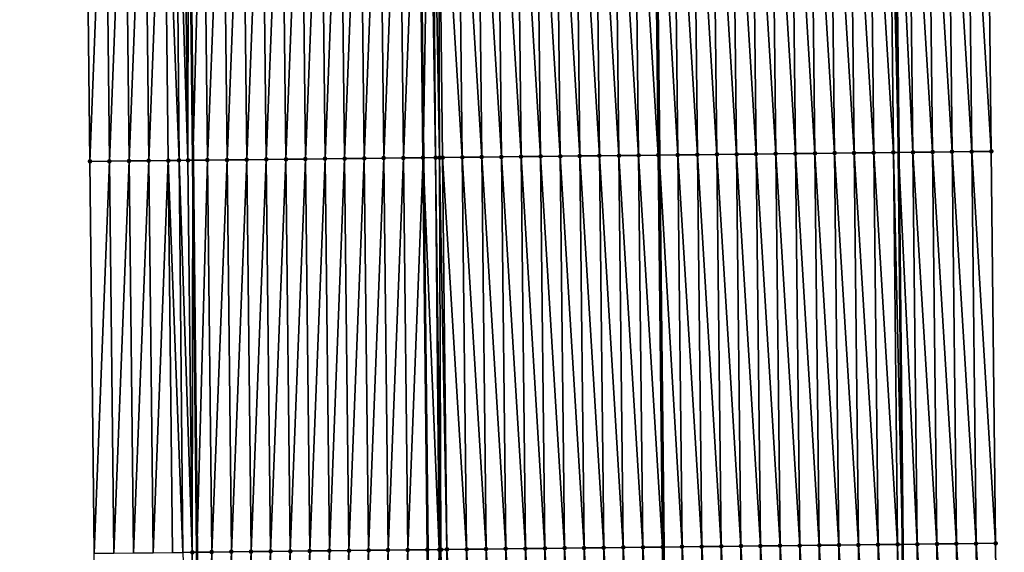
# Model space of a CAD drawing. Header units: feet. Extents: x 2010743 to 2022806, y 818705 to 837694.
# Tile 346 of 531: x 2011456 to 2011506, y 830353 to 830381. Entities that reach past the tile are written whole.
import ezdxf

# ---------------------------------------------------------------- set-up
doc = ezdxf.new("R2010")
doc.units = ezdxf.units.FT
doc.header["$MEASUREMENT"] = 0
for name, color, linetype, lineweight in [('EP_Travel Lane', 172, 'Continuous', 53), ('Road Shots', 141, 'Continuous', 100), ('STRIPING', 60, 'Continuous', 53)]:
    doc.layers.add(name, color=color, linetype=linetype, lineweight=lineweight)
doc.layers.add('I-77-MM17-21_NB-Surface-Border', color=7, linetype='Continuous')
doc.layers.add('I-77-MM17-21_NB-Surface-TIN', color=7, linetype='Continuous')

msp = doc.modelspace()

# ---------------------------------------------------------------- linework, layer by layer
at = {"layer": 'EP_Travel Lane'}
for points in [[(2011497.443, 830693.888, 326.802), (2011497.666, 830673.889, 326.664), (2011497.881, 830653.867, 326.526), (2011498.092, 830633.868, 326.399), (2011498.304, 830613.87, 326.292), (2011498.516, 830593.871, 326.148), (2011498.728, 830573.873, 326.045), (2011498.94, 830553.874, 325.937), (2011499.152, 830533.876, 325.802), (2011499.364, 830513.877, 325.709), (2011499.575, 830493.878, 325.584), (2011499.787, 830473.88, 325.476), (2011500.002, 830453.897, 325.353), (2011500.217, 830433.899, 325.239), (2011500.433, 830413.9, 325.136), (2011500.648, 830393.902, 324.993), (2011500.864, 830373.903, 324.89), (2011501.079, 830353.905, 324.765), (2011501.295, 830333.906, 324.634), (2011501.51, 830313.908, 324.513), (2011501.726, 830293.909, 324.382), (2011501.941, 830273.911, 324.271), (2011502.158, 830253.902, 324.151), (2011502.374, 830233.904, 324.011)], [(2011461.476, 830693.474, 327.074), (2011461.705, 830673.476, 326.95), (2011461.916, 830653.493, 326.819), (2011462.12, 830633.494, 326.687), (2011462.324, 830613.495, 326.552), (2011462.529, 830593.497, 326.422), (2011462.733, 830573.498, 326.306), (2011462.937, 830553.5, 326.211), (2011463.142, 830533.501, 326.113), (2011463.346, 830513.502, 326.01), (2011463.551, 830493.504, 325.9), (2011463.755, 830473.505, 325.782), (2011463.972, 830453.497, 325.668), (2011464.193, 830433.499, 325.549), (2011464.414, 830413.5, 325.43), (2011464.635, 830393.502, 325.281), (2011464.856, 830373.504, 325.158), (2011465.076, 830353.505, 325.05), (2011465.297, 830333.507, 324.924), (2011465.518, 830313.508, 324.798), (2011465.739, 830293.51, 324.669), (2011465.96, 830273.511, 324.557), (2011466.175, 830253.519, 324.413), (2011466.387, 830233.52, 324.295)]]:
    msp.add_polyline3d(points, dxfattribs=at)
at = {"layer": 'I-77-MM17-21_NB-Surface-Border', "color": 3, "linetype": 'Continuous', "lineweight": -3}
for points in [[(2011500.201, 830693.92, 326.708), (2011500.43, 830673.922, 326.571), (2011501.643, 830653.906, 326.402), (2011502.85, 830633.918, 326.234), (2011502.057, 830613.909, 326.154), (2011503.264, 830593.921, 325.983), (2011504.472, 830573.933, 325.847), (2011504.679, 830553.935, 325.735), (2011503.886, 830533.926, 325.631), (2011504.093, 830513.927, 325.521), (2011503.3, 830493.918, 325.442), (2011503.507, 830473.919, 325.337), (2011502.725, 830453.928, 325.265), (2011503.945, 830433.941, 325.111), (2011504.166, 830413.942, 325.005), (2011505.387, 830393.955, 324.828), (2011505.608, 830373.957, 324.716), (2011505.829, 830353.958, 324.584), (2011506.05, 830333.96, 324.471), (2011506.271, 830313.961, 324.359), (2011505.492, 830293.952, 324.251), (2011505.713, 830273.953, 324.136), (2011504.928, 830253.932, 324.062), (2011504.14, 830233.923, 323.963)], [(2011461.279, 830233.467, 324.152), (2011460.705, 830253.462, 324.263), (2011460.142, 830273.448, 324.392), (2011460.495, 830293.453, 324.525), (2011460.274, 830313.451, 324.641), (2011460.053, 830333.45, 324.772), (2011459.832, 830353.448, 324.901), (2011459.611, 830373.447, 325.011), (2011459.39, 830393.445, 325.13), (2011458.561, 830413.437, 325.265), (2011458.733, 830433.439, 325.398), (2011458.722, 830453.44, 325.519), (2011458.524, 830473.452, 325.639), (2011458.12, 830493.448, 325.758), (2011457.47, 830513.442, 325.842), (2011457.888, 830533.447, 325.965), (2011457.681, 830553.446, 326.072), (2011457.474, 830573.445, 326.156), (2011457.267, 830593.443, 326.257), (2011457.06, 830613.442, 326.406), (2011456.853, 830633.44, 326.597), (2011456.394, 830653.436, 326.716), (2011456.545, 830673.418, 326.859), (2011456.029, 830693.413, 326.965)]]:
    msp.add_polyline3d(points, dxfattribs=at)
at = {"layer": 'I-77-MM17-21_NB-Surface-TIN', "color": 128, "linetype": 'Continuous', "lineweight": -3}
for points in [[(2011491.609, 830373.8, 325.05), (2011491.388, 830393.798, 325.164), (2011490.388, 830393.787, 325.182)], [(2011492.609, 830373.811, 325.036), (2011492.388, 830393.809, 325.149), (2011491.388, 830393.798, 325.164)], [(2011491.609, 830373.8, 325.05), (2011492.609, 830373.811, 325.036), (2011491.388, 830393.798, 325.164)], [(2011493.609, 830373.822, 325.022), (2011493.388, 830393.821, 325.129), (2011492.388, 830393.809, 325.149)], [(2011492.609, 830373.811, 325.036), (2011493.609, 830373.822, 325.022), (2011492.388, 830393.809, 325.149)], [(2011494.609, 830373.833, 325.011), (2011494.388, 830393.832, 325.117), (2011493.388, 830393.821, 325.129)], [(2011493.609, 830373.822, 325.022), (2011494.609, 830373.833, 325.011), (2011493.388, 830393.821, 325.129)], [(2011495.609, 830373.844, 324.999), (2011495.388, 830393.843, 325.102), (2011494.388, 830393.832, 325.117)], [(2011494.609, 830373.833, 325.011), (2011495.609, 830373.844, 324.999), (2011494.388, 830393.832, 325.117)], [(2011496.609, 830373.855, 324.986), (2011496.388, 830393.854, 325.087), (2011495.388, 830393.843, 325.102)], [(2011495.609, 830373.844, 324.999), (2011496.609, 830373.855, 324.986), (2011495.388, 830393.843, 325.102)], [(2011497.609, 830373.867, 324.967), (2011497.388, 830393.865, 325.07), (2011496.388, 830393.854, 325.087)], [(2011496.609, 830373.855, 324.986), (2011497.609, 830373.867, 324.967), (2011496.388, 830393.854, 325.087)], [(2011498.609, 830373.878, 324.949), (2011498.388, 830393.876, 325.054), (2011497.388, 830393.865, 325.07)], [(2011497.609, 830373.867, 324.967), (2011498.609, 830373.878, 324.949), (2011497.388, 830393.865, 325.07)], [(2011499.609, 830373.889, 324.93), (2011499.388, 830393.887, 325.035), (2011498.388, 830393.876, 325.054)], [(2011498.609, 830373.878, 324.949), (2011499.609, 830373.889, 324.93), (2011498.388, 830393.876, 325.054)], [(2011500.609, 830373.9, 324.898), (2011500.388, 830393.899, 325.001), (2011499.388, 830393.887, 325.035)], [(2011499.609, 830373.889, 324.93), (2011500.609, 830373.9, 324.898), (2011499.388, 830393.887, 325.035)], [(2011500.388, 830393.899, 325.001), (2011500.864, 830373.903, 324.89), (2011500.648, 830393.902, 324.993)], [(2011500.609, 830373.9, 324.898), (2011500.864, 830373.903, 324.89), (2011500.388, 830393.899, 325.001)], [(2011501.608, 830373.911, 324.865), (2011501.388, 830393.91, 324.971), (2011500.648, 830393.902, 324.993)], [(2011501.608, 830373.911, 324.865), (2011500.648, 830393.902, 324.993), (2011500.864, 830373.903, 324.89)], [(2011502.608, 830373.923, 324.823), (2011502.387, 830393.921, 324.936), (2011501.388, 830393.91, 324.971)], [(2011501.608, 830373.911, 324.865), (2011502.608, 830373.923, 324.823), (2011501.388, 830393.91, 324.971)], [(2011503.608, 830373.934, 324.788), (2011503.387, 830393.933, 324.898), (2011502.387, 830393.921, 324.936)], [(2011502.608, 830373.923, 324.823), (2011503.608, 830373.934, 324.788), (2011502.387, 830393.921, 324.936)], [(2011504.608, 830373.945, 324.75), (2011504.387, 830393.944, 324.862), (2011503.387, 830393.933, 324.898)], [(2011503.608, 830373.934, 324.788), (2011504.608, 830373.945, 324.75), (2011503.387, 830393.933, 324.898)], [(2011505.608, 830373.957, 324.716), (2011505.387, 830393.955, 324.828), (2011504.387, 830393.944, 324.862)], [(2011504.608, 830373.945, 324.75), (2011505.608, 830373.957, 324.716), (2011504.387, 830393.944, 324.862)], [(2011459.611, 830373.447, 325.011), (2011460.39, 830393.456, 325.163), (2011459.39, 830393.445, 325.13)], [(2011459.611, 830373.447, 325.011), (2011460.611, 830373.457, 325.04), (2011460.39, 830393.456, 325.163)], [(2011460.611, 830373.457, 325.04), (2011461.39, 830393.467, 325.197), (2011460.39, 830393.456, 325.163)], [(2011460.611, 830373.457, 325.04), (2011461.611, 830373.468, 325.074), (2011461.39, 830393.467, 325.197)], [(2011461.611, 830373.468, 325.074), (2011462.39, 830393.478, 325.216), (2011461.39, 830393.467, 325.197)], [(2011462.611, 830373.479, 325.091), (2011462.39, 830393.478, 325.216), (2011461.611, 830373.468, 325.074)], [(2011462.611, 830373.479, 325.091), (2011463.39, 830393.488, 325.251), (2011462.39, 830393.478, 325.216)], [(2011462.611, 830373.479, 325.091), (2011463.611, 830373.49, 325.125), (2011463.39, 830393.488, 325.251)], [(2011464.165, 830373.496, 325.156), (2011463.992, 830393.495, 325.281), (2011463.39, 830393.488, 325.251)], [(2011463.611, 830373.49, 325.125), (2011464.165, 830373.496, 325.156), (2011463.39, 830393.488, 325.251)], [(2011464.611, 830373.501, 325.155), (2011464.39, 830393.499, 325.28), (2011463.992, 830393.495, 325.281)], [(2011464.165, 830373.496, 325.156), (2011464.611, 830373.501, 325.155), (2011463.992, 830393.495, 325.281)], [(2011464.611, 830373.501, 325.155), (2011464.635, 830393.502, 325.281), (2011464.39, 830393.499, 325.28)], [(2011464.611, 830373.501, 325.155), (2011464.856, 830373.504, 325.158), (2011464.635, 830393.502, 325.281)], [(2011465.39, 830393.51, 325.286), (2011464.635, 830393.502, 325.281), (2011464.856, 830373.504, 325.158)], [(2011465.611, 830373.512, 325.167), (2011465.39, 830393.51, 325.286), (2011464.856, 830373.504, 325.158)], [(2011465.611, 830373.512, 325.167), (2011466.39, 830393.521, 325.299), (2011465.39, 830393.51, 325.286)], [(2011465.611, 830373.512, 325.167), (2011466.611, 830373.523, 325.176), (2011466.39, 830393.521, 325.299)], [(2011466.611, 830373.523, 325.176), (2011467.39, 830393.532, 325.313), (2011466.39, 830393.521, 325.299)], [(2011466.611, 830373.523, 325.176), (2011467.611, 830373.534, 325.186), (2011467.39, 830393.532, 325.313)], [(2011467.611, 830373.534, 325.186), (2011468.39, 830393.543, 325.323), (2011467.39, 830393.532, 325.313)], [(2011467.611, 830373.534, 325.186), (2011468.611, 830373.545, 325.197), (2011468.39, 830393.543, 325.323)], [(2011468.611, 830373.545, 325.197), (2011469.39, 830393.554, 325.333), (2011468.39, 830393.543, 325.323)], [(2011468.611, 830373.545, 325.197), (2011469.61, 830373.556, 325.206), (2011469.39, 830393.554, 325.333)], [(2011469.61, 830373.556, 325.206), (2011470.389, 830393.565, 325.343), (2011469.39, 830393.554, 325.333)], [(2011469.61, 830373.556, 325.206), (2011470.61, 830373.567, 325.213), (2011470.389, 830393.565, 325.343)], [(2011470.61, 830373.567, 325.213), (2011471.389, 830393.576, 325.35), (2011470.389, 830393.565, 325.343)], [(2011470.61, 830373.567, 325.213), (2011471.61, 830373.578, 325.223), (2011471.389, 830393.576, 325.35)], [(2011471.61, 830373.578, 325.223), (2011472.389, 830393.587, 325.359), (2011471.389, 830393.576, 325.35)], [(2011471.61, 830373.578, 325.223), (2011472.61, 830373.589, 325.231), (2011472.389, 830393.587, 325.359)], [(2011472.61, 830373.589, 325.231), (2011473.389, 830393.598, 325.371), (2011472.389, 830393.587, 325.359)], [(2011472.61, 830373.589, 325.231), (2011473.61, 830373.6, 325.244), (2011473.389, 830393.598, 325.371)], [(2011473.61, 830373.6, 325.244), (2011474.389, 830393.609, 325.387), (2011473.389, 830393.598, 325.371)], [(2011473.61, 830373.6, 325.244), (2011474.61, 830373.611, 325.259), (2011474.389, 830393.609, 325.387)], [(2011474.61, 830373.611, 325.259), (2011475.389, 830393.62, 325.406), (2011474.389, 830393.609, 325.387)], [(2011474.61, 830373.611, 325.259), (2011475.61, 830373.622, 325.278), (2011475.389, 830393.62, 325.406)], [(2011475.61, 830373.622, 325.278), (2011476.389, 830393.631, 325.411), (2011475.389, 830393.62, 325.406)], [(2011475.61, 830373.622, 325.278), (2011476.61, 830373.633, 325.287), (2011476.389, 830393.631, 325.411)], [(2011476.947, 830393.637, 325.416), (2011476.389, 830393.631, 325.411), (2011476.61, 830373.633, 325.287)], [(2011477.251, 830373.64, 325.287), (2011476.947, 830393.637, 325.416), (2011476.61, 830373.633, 325.287)], [(2011477.251, 830373.64, 325.287), (2011477.092, 830393.639, 325.415), (2011476.947, 830393.637, 325.416)], [(2011477.452, 830373.642, 325.287), (2011477.389, 830393.642, 325.412), (2011477.092, 830393.639, 325.415)], [(2011477.251, 830373.64, 325.287), (2011477.452, 830373.642, 325.287), (2011477.092, 830393.639, 325.415)], [(2011478.61, 830373.655, 325.267), (2011478.389, 830393.653, 325.395), (2011477.389, 830393.642, 325.412)], [(2011477.452, 830373.642, 325.287), (2011477.61, 830373.644, 325.285), (2011477.389, 830393.642, 325.412)], [(2011477.61, 830373.644, 325.285), (2011478.61, 830373.655, 325.267), (2011477.389, 830393.642, 325.412)], [(2011479.61, 830373.666, 325.247), (2011479.389, 830393.664, 325.373), (2011478.389, 830393.653, 325.395)], [(2011478.61, 830373.655, 325.267), (2011479.61, 830373.666, 325.247), (2011478.389, 830393.653, 325.395)], [(2011480.61, 830373.677, 325.226), (2011480.389, 830393.676, 325.352), (2011479.389, 830393.664, 325.373)], [(2011479.61, 830373.666, 325.247), (2011480.61, 830373.677, 325.226), (2011479.389, 830393.664, 325.373)], [(2011481.61, 830373.688, 325.207), (2011481.389, 830393.687, 325.334), (2011480.389, 830393.676, 325.352)], [(2011480.61, 830373.677, 325.226), (2011481.61, 830373.688, 325.207), (2011480.389, 830393.676, 325.352)], [(2011482.61, 830373.699, 325.193), (2011482.389, 830393.698, 325.316), (2011481.389, 830393.687, 325.334)], [(2011481.61, 830373.688, 325.207), (2011482.61, 830373.699, 325.193), (2011481.389, 830393.687, 325.334)], [(2011483.61, 830373.711, 325.171), (2011483.389, 830393.709, 325.295), (2011482.389, 830393.698, 325.316)], [(2011482.61, 830373.699, 325.193), (2011483.61, 830373.711, 325.171), (2011482.389, 830393.698, 325.316)], [(2011484.61, 830373.722, 325.152), (2011484.389, 830393.72, 325.277), (2011483.389, 830393.709, 325.295)], [(2011483.61, 830373.711, 325.171), (2011484.61, 830373.722, 325.152), (2011483.389, 830393.709, 325.295)], [(2011485.609, 830373.733, 325.135), (2011485.389, 830393.731, 325.259), (2011484.389, 830393.72, 325.277)], [(2011484.61, 830373.722, 325.152), (2011485.609, 830373.733, 325.135), (2011484.389, 830393.72, 325.277)], [(2011486.609, 830373.744, 325.122), (2011486.388, 830393.742, 325.244), (2011485.389, 830393.731, 325.259)], [(2011485.609, 830373.733, 325.135), (2011486.609, 830373.744, 325.122), (2011485.389, 830393.731, 325.259)], [(2011487.609, 830373.755, 325.11), (2011487.388, 830393.754, 325.238), (2011486.388, 830393.742, 325.244)], [(2011486.609, 830373.744, 325.122), (2011487.609, 830373.755, 325.11), (2011486.388, 830393.742, 325.244)], [(2011488.609, 830373.766, 325.092), (2011488.388, 830393.765, 325.225), (2011487.388, 830393.754, 325.238)], [(2011487.609, 830373.755, 325.11), (2011488.609, 830373.766, 325.092), (2011487.388, 830393.754, 325.238)], [(2011488.388, 830393.765, 325.225), (2011488.658, 830373.767, 325.092), (2011488.437, 830393.765, 325.224)], [(2011488.609, 830373.766, 325.092), (2011488.658, 830373.767, 325.092), (2011488.388, 830393.765, 325.225)], [(2011489.609, 830373.777, 325.096), (2011489.388, 830393.776, 325.212), (2011488.437, 830393.765, 325.224)], [(2011489.609, 830373.777, 325.096), (2011488.437, 830393.765, 325.224), (2011488.658, 830373.767, 325.092)], [(2011490.609, 830373.789, 325.068), (2011490.388, 830393.787, 325.182), (2011489.388, 830393.776, 325.212)], [(2011489.609, 830373.777, 325.096), (2011490.609, 830373.789, 325.068), (2011489.388, 830393.776, 325.212)], [(2011490.609, 830373.789, 325.068), (2011491.609, 830373.8, 325.05), (2011490.388, 830393.787, 325.182)], [(2011482.831, 830353.701, 325.083), (2011482.61, 830373.699, 325.193), (2011481.61, 830373.688, 325.207)], [(2011483.831, 830353.712, 325.061), (2011483.61, 830373.711, 325.171), (2011482.61, 830373.699, 325.193)], [(2011482.831, 830353.701, 325.083), (2011483.831, 830353.712, 325.061), (2011482.61, 830373.699, 325.193)], [(2011484.83, 830353.723, 325.042), (2011484.61, 830373.722, 325.152), (2011483.61, 830373.711, 325.171)], [(2011483.831, 830353.712, 325.061), (2011484.83, 830353.723, 325.042), (2011483.61, 830373.711, 325.171)], [(2011485.83, 830353.734, 325.026), (2011485.609, 830373.733, 325.135), (2011484.61, 830373.722, 325.152)], [(2011484.83, 830353.723, 325.042), (2011485.83, 830353.734, 325.026), (2011484.61, 830373.722, 325.152)], [(2011486.83, 830353.746, 325.013), (2011486.609, 830373.744, 325.122), (2011485.609, 830373.733, 325.135)], [(2011485.83, 830353.734, 325.026), (2011486.83, 830353.746, 325.013), (2011485.609, 830373.733, 325.135)], [(2011487.83, 830353.757, 325.003), (2011487.609, 830373.755, 325.11), (2011486.609, 830373.744, 325.122)], [(2011486.83, 830353.746, 325.013), (2011487.83, 830353.757, 325.003), (2011486.609, 830373.744, 325.122)], [(2011488.83, 830353.768, 324.983), (2011488.609, 830373.766, 325.092), (2011487.609, 830373.755, 325.11)], [(2011487.83, 830353.757, 325.003), (2011488.83, 830353.768, 324.983), (2011487.609, 830373.755, 325.11)], [(2011488.609, 830373.766, 325.092), (2011488.879, 830353.768, 324.983), (2011488.658, 830373.767, 325.092)], [(2011488.83, 830353.768, 324.983), (2011488.879, 830353.768, 324.983), (2011488.609, 830373.766, 325.092)], [(2011489.83, 830353.779, 324.974), (2011489.609, 830373.777, 325.096), (2011488.658, 830373.767, 325.092)], [(2011489.83, 830353.779, 324.974), (2011488.658, 830373.767, 325.092), (2011488.879, 830353.768, 324.983)], [(2011490.83, 830353.79, 324.944), (2011490.609, 830373.789, 325.068), (2011489.609, 830373.777, 325.096)], [(2011489.83, 830353.779, 324.974), (2011490.83, 830353.79, 324.944), (2011489.609, 830373.777, 325.096)], [(2011491.83, 830353.801, 324.924), (2011491.609, 830373.8, 325.05), (2011490.609, 830373.789, 325.068)], [(2011490.83, 830353.79, 324.944), (2011491.83, 830353.801, 324.924), (2011490.609, 830373.789, 325.068)], [(2011492.83, 830353.813, 324.907), (2011492.609, 830373.811, 325.036), (2011491.609, 830373.8, 325.05)], [(2011491.83, 830353.801, 324.924), (2011492.83, 830353.813, 324.907), (2011491.609, 830373.8, 325.05)], [(2011493.83, 830353.824, 324.893), (2011493.609, 830373.822, 325.022), (2011492.609, 830373.811, 325.036)], [(2011492.83, 830353.813, 324.907), (2011493.83, 830353.824, 324.893), (2011492.609, 830373.811, 325.036)], [(2011494.83, 830353.835, 324.879), (2011494.609, 830373.833, 325.011), (2011493.609, 830373.822, 325.022)], [(2011493.83, 830353.824, 324.893), (2011494.83, 830353.835, 324.879), (2011493.609, 830373.822, 325.022)], [(2011495.83, 830353.846, 324.862), (2011495.609, 830373.844, 324.999), (2011494.609, 830373.833, 325.011)], [(2011494.83, 830353.835, 324.879), (2011495.83, 830353.846, 324.862), (2011494.609, 830373.833, 325.011)], [(2011496.83, 830353.857, 324.847), (2011496.609, 830373.855, 324.986), (2011495.609, 830373.844, 324.999)], [(2011495.83, 830353.846, 324.862), (2011496.83, 830353.857, 324.847), (2011495.609, 830373.844, 324.999)], [(2011497.83, 830353.868, 324.83), (2011497.609, 830373.867, 324.967), (2011496.609, 830373.855, 324.986)], [(2011496.83, 830353.857, 324.847), (2011497.83, 830353.868, 324.83), (2011496.609, 830373.855, 324.986)], [(2011498.83, 830353.879, 324.815), (2011498.609, 830373.878, 324.949), (2011497.609, 830373.867, 324.967)], [(2011497.83, 830353.868, 324.83), (2011498.83, 830353.879, 324.815), (2011497.609, 830373.867, 324.967)], [(2011499.83, 830353.891, 324.796), (2011499.609, 830373.889, 324.93), (2011498.609, 830373.878, 324.949)], [(2011498.83, 830353.879, 324.815), (2011499.83, 830353.891, 324.796), (2011498.609, 830373.878, 324.949)], [(2011500.829, 830353.902, 324.773), (2011500.609, 830373.9, 324.898), (2011499.609, 830373.889, 324.93)], [(2011499.83, 830353.891, 324.796), (2011500.829, 830353.902, 324.773), (2011499.609, 830373.889, 324.93)], [(2011500.609, 830373.9, 324.898), (2011501.079, 830353.905, 324.765), (2011500.864, 830373.903, 324.89)], [(2011500.829, 830353.902, 324.773), (2011501.079, 830353.905, 324.765), (2011500.609, 830373.9, 324.898)], [(2011501.829, 830353.913, 324.739), (2011501.608, 830373.911, 324.865), (2011500.864, 830373.903, 324.89)], [(2011501.829, 830353.913, 324.739), (2011500.864, 830373.903, 324.89), (2011501.079, 830353.905, 324.765)], [(2011502.829, 830353.924, 324.701), (2011502.608, 830373.923, 324.823), (2011501.608, 830373.911, 324.865)], [(2011501.829, 830353.913, 324.739), (2011502.829, 830353.924, 324.701), (2011501.608, 830373.911, 324.865)], [(2011503.829, 830353.936, 324.66), (2011503.608, 830373.934, 324.788), (2011502.608, 830373.923, 324.823)], [(2011502.829, 830353.924, 324.701), (2011503.829, 830353.936, 324.66), (2011502.608, 830373.923, 324.823)], [(2011504.829, 830353.947, 324.62), (2011504.608, 830373.945, 324.75), (2011503.608, 830373.934, 324.788)], [(2011503.829, 830353.936, 324.66), (2011504.829, 830353.947, 324.62), (2011503.608, 830373.934, 324.788)], [(2011505.829, 830353.958, 324.584), (2011505.608, 830373.957, 324.716), (2011504.608, 830373.945, 324.75)], [(2011504.829, 830353.947, 324.62), (2011505.829, 830353.958, 324.584), (2011504.608, 830373.945, 324.75)], [(2011459.832, 830353.448, 324.901), (2011460.611, 830373.457, 325.04), (2011459.611, 830373.447, 325.011)], [(2011459.832, 830353.448, 324.901), (2011460.832, 830353.459, 324.929), (2011460.611, 830373.457, 325.04)], [(2011460.832, 830353.459, 324.929), (2011461.611, 830373.468, 325.074), (2011460.611, 830373.457, 325.04)], [(2011460.832, 830353.459, 324.929), (2011461.832, 830353.47, 324.962), (2011461.611, 830373.468, 325.074)], [(2011462.611, 830373.479, 325.091), (2011461.611, 830373.468, 325.074), (2011461.832, 830353.47, 324.962)], [(2011462.832, 830353.481, 324.98), (2011462.611, 830373.479, 325.091), (2011461.832, 830353.47, 324.962)], [(2011462.832, 830353.481, 324.98), (2011463.611, 830373.49, 325.125), (2011462.611, 830373.479, 325.091)], [(2011462.832, 830353.481, 324.98), (2011463.832, 830353.492, 325.012), (2011463.611, 830373.49, 325.125)], [(2011464.357, 830353.497, 325.052), (2011464.165, 830373.496, 325.156), (2011463.611, 830373.49, 325.125)], [(2011463.832, 830353.492, 325.012), (2011464.357, 830353.497, 325.052), (2011463.611, 830373.49, 325.125)], [(2011464.832, 830353.502, 325.049), (2011464.611, 830373.501, 325.155), (2011464.165, 830373.496, 325.156)], [(2011464.357, 830353.497, 325.052), (2011464.832, 830353.502, 325.049), (2011464.165, 830373.496, 325.156)], [(2011464.832, 830353.502, 325.049), (2011464.856, 830373.504, 325.158), (2011464.611, 830373.501, 325.155)], [(2011464.832, 830353.502, 325.049), (2011465.076, 830353.505, 325.05), (2011464.856, 830373.504, 325.158)], [(2011465.611, 830373.512, 325.167), (2011464.856, 830373.504, 325.158), (2011465.076, 830353.505, 325.05)], [(2011465.832, 830353.513, 325.054), (2011465.611, 830373.512, 325.167), (2011465.076, 830353.505, 325.05)], [(2011465.832, 830353.513, 325.054), (2011466.611, 830373.523, 325.176), (2011465.611, 830373.512, 325.167)], [(2011465.832, 830353.513, 325.054), (2011466.832, 830353.524, 325.065), (2011466.611, 830373.523, 325.176)], [(2011466.832, 830353.524, 325.065), (2011467.611, 830373.534, 325.186), (2011466.611, 830373.523, 325.176)], [(2011466.832, 830353.524, 325.065), (2011467.832, 830353.535, 325.078), (2011467.611, 830373.534, 325.186)], [(2011467.832, 830353.535, 325.078), (2011468.611, 830373.545, 325.197), (2011467.611, 830373.534, 325.186)], [(2011467.832, 830353.535, 325.078), (2011468.831, 830353.546, 325.09), (2011468.611, 830373.545, 325.197)], [(2011468.831, 830353.546, 325.09), (2011469.61, 830373.556, 325.206), (2011468.611, 830373.545, 325.197)], [(2011468.831, 830353.546, 325.09), (2011469.831, 830353.557, 325.1), (2011469.61, 830373.556, 325.206)], [(2011469.831, 830353.557, 325.1), (2011470.61, 830373.567, 325.213), (2011469.61, 830373.556, 325.206)], [(2011469.831, 830353.557, 325.1), (2011470.831, 830353.568, 325.106), (2011470.61, 830373.567, 325.213)], [(2011470.831, 830353.568, 325.106), (2011471.61, 830373.578, 325.223), (2011470.61, 830373.567, 325.213)], [(2011470.831, 830353.568, 325.106), (2011471.831, 830353.579, 325.112), (2011471.61, 830373.578, 325.223)], [(2011471.831, 830353.579, 325.112), (2011472.61, 830373.589, 325.231), (2011471.61, 830373.578, 325.223)], [(2011471.831, 830353.579, 325.112), (2011472.831, 830353.59, 325.122), (2011472.61, 830373.589, 325.231)], [(2011472.831, 830353.59, 325.122), (2011473.61, 830373.6, 325.244), (2011472.61, 830373.589, 325.231)], [(2011472.831, 830353.59, 325.122), (2011473.831, 830353.601, 325.134), (2011473.61, 830373.6, 325.244)], [(2011473.831, 830353.601, 325.134), (2011474.61, 830373.611, 325.259), (2011473.61, 830373.6, 325.244)], [(2011473.831, 830353.601, 325.134), (2011474.831, 830353.612, 325.149), (2011474.61, 830373.611, 325.259)], [(2011474.831, 830353.612, 325.149), (2011475.61, 830373.622, 325.278), (2011474.61, 830373.611, 325.259)], [(2011474.831, 830353.612, 325.149), (2011475.831, 830353.623, 325.168), (2011475.61, 830373.622, 325.278)], [(2011475.831, 830353.623, 325.168), (2011476.61, 830373.633, 325.287), (2011475.61, 830373.622, 325.278)], [(2011475.831, 830353.623, 325.168), (2011476.831, 830353.634, 325.178), (2011476.61, 830373.633, 325.287)], [(2011477.441, 830353.641, 325.182), (2011477.251, 830373.64, 325.287), (2011476.61, 830373.633, 325.287)], [(2011477.441, 830353.641, 325.182), (2011476.61, 830373.633, 325.287), (2011476.831, 830353.634, 325.178)], [(2011477.522, 830353.642, 325.181), (2011477.452, 830373.642, 325.287), (2011477.251, 830373.64, 325.287)], [(2011477.441, 830353.641, 325.182), (2011477.522, 830353.642, 325.181), (2011477.251, 830373.64, 325.287)], [(2011477.831, 830353.645, 325.178), (2011477.61, 830373.644, 325.285), (2011477.452, 830373.642, 325.287)], [(2011477.522, 830353.642, 325.181), (2011477.831, 830353.645, 325.178), (2011477.452, 830373.642, 325.287)], [(2011478.831, 830353.656, 325.16), (2011478.61, 830373.655, 325.267), (2011477.61, 830373.644, 325.285)], [(2011477.831, 830353.645, 325.178), (2011478.831, 830353.656, 325.16), (2011477.61, 830373.644, 325.285)], [(2011479.831, 830353.667, 325.14), (2011479.61, 830373.666, 325.247), (2011478.61, 830373.655, 325.267)], [(2011478.831, 830353.656, 325.16), (2011479.831, 830353.667, 325.14), (2011478.61, 830373.655, 325.267)], [(2011480.831, 830353.679, 325.119), (2011480.61, 830373.677, 325.226), (2011479.61, 830373.666, 325.247)], [(2011479.831, 830353.667, 325.14), (2011480.831, 830353.679, 325.119), (2011479.61, 830373.666, 325.247)], [(2011481.831, 830353.69, 325.1), (2011481.61, 830373.688, 325.207), (2011480.61, 830373.677, 325.226)], [(2011480.831, 830353.679, 325.119), (2011481.831, 830353.69, 325.1), (2011480.61, 830373.677, 325.226)], [(2011481.831, 830353.69, 325.1), (2011482.831, 830353.701, 325.083), (2011481.61, 830373.688, 325.207)], [(2011473.052, 830333.592, 325.001), (2011473.831, 830353.601, 325.134), (2011472.831, 830353.59, 325.122)], [(2011473.052, 830333.592, 325.001), (2011474.052, 830333.603, 325.012), (2011473.831, 830353.601, 325.134)], [(2011474.052, 830333.603, 325.012), (2011474.831, 830353.612, 325.149), (2011473.831, 830353.601, 325.134)], [(2011474.052, 830333.603, 325.012), (2011475.052, 830333.614, 325.027), (2011474.831, 830353.612, 325.149)], [(2011475.052, 830333.614, 325.027), (2011475.831, 830353.623, 325.168), (2011474.831, 830353.612, 325.149)], [(2011475.052, 830333.614, 325.027), (2011476.052, 830333.625, 325.045), (2011475.831, 830353.623, 325.168)], [(2011476.052, 830333.625, 325.045), (2011476.831, 830353.634, 325.178), (2011475.831, 830353.623, 325.168)], [(2011476.052, 830333.625, 325.045), (2011477.052, 830333.636, 325.06), (2011476.831, 830353.634, 325.178)], [(2011477.441, 830353.641, 325.182), (2011476.831, 830353.634, 325.178), (2011477.052, 830333.636, 325.06)], [(2011477.682, 830333.643, 325.063), (2011477.441, 830353.641, 325.182), (2011477.052, 830333.636, 325.06)], [(2011477.682, 830333.643, 325.063), (2011477.522, 830353.642, 325.181), (2011477.441, 830353.641, 325.182)], [(2011477.962, 830333.646, 325.062), (2011477.831, 830353.645, 325.178), (2011477.522, 830353.642, 325.181)], [(2011477.682, 830333.643, 325.063), (2011477.962, 830333.646, 325.062), (2011477.522, 830353.642, 325.181)], [(2011479.052, 830333.658, 325.042), (2011478.831, 830353.656, 325.16), (2011477.831, 830353.645, 325.178)], [(2011477.962, 830333.646, 325.062), (2011478.052, 830333.647, 325.061), (2011477.831, 830353.645, 325.178)], [(2011478.052, 830333.647, 325.061), (2011479.052, 830333.658, 325.042), (2011477.831, 830353.645, 325.178)], [(2011480.052, 830333.669, 325.02), (2011479.831, 830353.667, 325.14), (2011478.831, 830353.656, 325.16)], [(2011479.052, 830333.658, 325.042), (2011480.052, 830333.669, 325.02), (2011478.831, 830353.656, 325.16)], [(2011481.052, 830333.68, 325.001), (2011480.831, 830353.679, 325.119), (2011479.831, 830353.667, 325.14)], [(2011480.052, 830333.669, 325.02), (2011481.052, 830333.68, 325.001), (2011479.831, 830353.667, 325.14)], [(2011482.052, 830333.691, 324.984), (2011481.831, 830353.69, 325.1), (2011480.831, 830353.679, 325.119)], [(2011481.052, 830333.68, 325.001), (2011482.052, 830333.691, 324.984), (2011480.831, 830353.679, 325.119)], [(2011483.052, 830333.703, 324.967), (2011482.831, 830353.701, 325.083), (2011481.831, 830353.69, 325.1)], [(2011482.052, 830333.691, 324.984), (2011483.052, 830333.703, 324.967), (2011481.831, 830353.69, 325.1)], [(2011484.052, 830333.714, 324.945), (2011483.831, 830353.712, 325.061), (2011482.831, 830353.701, 325.083)], [(2011483.052, 830333.703, 324.967), (2011484.052, 830333.714, 324.945), (2011482.831, 830353.701, 325.083)], [(2011485.051, 830333.725, 324.927), (2011484.83, 830353.723, 325.042), (2011483.831, 830353.712, 325.061)], [(2011484.052, 830333.714, 324.945), (2011485.051, 830333.725, 324.927), (2011483.831, 830353.712, 325.061)], [(2011486.051, 830333.736, 324.913), (2011485.83, 830353.734, 325.026), (2011484.83, 830353.723, 325.042)], [(2011485.051, 830333.725, 324.927), (2011486.051, 830333.736, 324.913), (2011484.83, 830353.723, 325.042)], [(2011487.051, 830333.747, 324.901), (2011486.83, 830353.746, 325.013), (2011485.83, 830353.734, 325.026)], [(2011486.051, 830333.736, 324.913), (2011487.051, 830333.747, 324.901), (2011485.83, 830353.734, 325.026)], [(2011488.051, 830333.758, 324.887), (2011487.83, 830353.757, 325.003), (2011486.83, 830353.746, 325.013)], [(2011487.051, 830333.747, 324.901), (2011488.051, 830333.758, 324.887), (2011486.83, 830353.746, 325.013)], [(2011489.051, 830333.769, 324.872), (2011488.83, 830353.768, 324.983), (2011487.83, 830353.757, 325.003)], [(2011488.051, 830333.758, 324.887), (2011489.051, 830333.769, 324.872), (2011487.83, 830353.757, 325.003)], [(2011488.83, 830353.768, 324.983), (2011489.1, 830333.77, 324.872), (2011488.879, 830353.768, 324.983)], [(2011489.051, 830333.769, 324.872), (2011489.1, 830333.77, 324.872), (2011488.83, 830353.768, 324.983)], [(2011490.051, 830333.78, 324.867), (2011489.83, 830353.779, 324.974), (2011488.879, 830353.768, 324.983)], [(2011490.051, 830333.78, 324.867), (2011488.879, 830353.768, 324.983), (2011489.1, 830333.77, 324.872)], [(2011491.051, 830333.792, 324.834), (2011490.83, 830353.79, 324.944), (2011489.83, 830353.779, 324.974)], [(2011490.051, 830333.78, 324.867), (2011491.051, 830333.792, 324.834), (2011489.83, 830353.779, 324.974)], [(2011492.051, 830333.803, 324.811), (2011491.83, 830353.801, 324.924), (2011490.83, 830353.79, 324.944)], [(2011491.051, 830333.792, 324.834), (2011492.051, 830333.803, 324.811), (2011490.83, 830353.79, 324.944)], [(2011493.051, 830333.814, 324.792), (2011492.83, 830353.813, 324.907), (2011491.83, 830353.801, 324.924)], [(2011492.051, 830333.803, 324.811), (2011493.051, 830333.814, 324.792), (2011491.83, 830353.801, 324.924)], [(2011494.051, 830333.825, 324.772), (2011493.83, 830353.824, 324.893), (2011492.83, 830353.813, 324.907)], [(2011493.051, 830333.814, 324.792), (2011494.051, 830333.825, 324.772), (2011492.83, 830353.813, 324.907)], [(2011495.051, 830333.836, 324.755), (2011494.83, 830353.835, 324.879), (2011493.83, 830353.824, 324.893)], [(2011494.051, 830333.825, 324.772), (2011495.051, 830333.836, 324.755), (2011493.83, 830353.824, 324.893)], [(2011496.051, 830333.848, 324.74), (2011495.83, 830353.846, 324.862), (2011494.83, 830353.835, 324.879)], [(2011495.051, 830333.836, 324.755), (2011496.051, 830333.848, 324.74), (2011494.83, 830353.835, 324.879)], [(2011497.051, 830333.859, 324.725), (2011496.83, 830353.857, 324.847), (2011495.83, 830353.846, 324.862)], [(2011496.051, 830333.848, 324.74), (2011497.051, 830333.859, 324.725), (2011495.83, 830353.846, 324.862)], [(2011498.051, 830333.87, 324.708), (2011497.83, 830353.868, 324.83), (2011496.83, 830353.857, 324.847)], [(2011497.051, 830333.859, 324.725), (2011498.051, 830333.87, 324.708), (2011496.83, 830353.857, 324.847)], [(2011499.051, 830333.881, 324.69), (2011498.83, 830353.879, 324.815), (2011497.83, 830353.868, 324.83)], [(2011498.051, 830333.87, 324.708), (2011499.051, 830333.881, 324.69), (2011497.83, 830353.868, 324.83)], [(2011500.051, 830333.892, 324.665), (2011499.83, 830353.891, 324.796), (2011498.83, 830353.879, 324.815)], [(2011499.051, 830333.881, 324.69), (2011500.051, 830333.892, 324.665), (2011498.83, 830353.879, 324.815)], [(2011501.05, 830333.903, 324.639), (2011500.829, 830353.902, 324.773), (2011499.83, 830353.891, 324.796)], [(2011500.051, 830333.892, 324.665), (2011501.05, 830333.903, 324.639), (2011499.83, 830353.891, 324.796)], [(2011500.829, 830353.902, 324.773), (2011501.295, 830333.906, 324.634), (2011501.079, 830353.905, 324.765)], [(2011501.05, 830333.903, 324.639), (2011501.295, 830333.906, 324.634), (2011500.829, 830353.902, 324.773)], [(2011502.05, 830333.915, 324.619), (2011501.829, 830353.913, 324.739), (2011501.079, 830353.905, 324.765)], [(2011502.05, 830333.915, 324.619), (2011501.079, 830353.905, 324.765), (2011501.295, 830333.906, 324.634)], [(2011503.05, 830333.926, 324.591), (2011502.829, 830353.924, 324.701), (2011501.829, 830353.913, 324.739)], [(2011502.05, 830333.915, 324.619), (2011503.05, 830333.926, 324.591), (2011501.829, 830353.913, 324.739)], [(2011504.05, 830333.937, 324.545), (2011503.829, 830353.936, 324.66), (2011502.829, 830353.924, 324.701)], [(2011503.05, 830333.926, 324.591), (2011504.05, 830333.937, 324.545), (2011502.829, 830353.924, 324.701)], [(2011505.05, 830333.949, 324.507), (2011504.829, 830353.947, 324.62), (2011503.829, 830353.936, 324.66)], [(2011504.05, 830333.937, 324.545), (2011505.05, 830333.949, 324.507), (2011503.829, 830353.936, 324.66)], [(2011506.05, 830333.96, 324.471), (2011505.829, 830353.958, 324.584), (2011504.829, 830353.947, 324.62)], [(2011505.05, 830333.949, 324.507), (2011506.05, 830333.96, 324.471), (2011504.829, 830353.947, 324.62)], [(2011465.053, 830333.504, 324.922), (2011464.832, 830353.502, 325.049), (2011464.357, 830353.497, 325.052)], [(2011465.053, 830333.504, 324.922), (2011465.076, 830353.505, 325.05), (2011464.832, 830353.502, 325.049)], [(2011465.053, 830333.504, 324.922), (2011465.297, 830333.507, 324.924), (2011465.076, 830353.505, 325.05)], [(2011465.832, 830353.513, 325.054), (2011465.076, 830353.505, 325.05), (2011465.297, 830333.507, 324.924)], [(2011466.053, 830333.515, 324.929), (2011465.832, 830353.513, 325.054), (2011465.297, 830333.507, 324.924)], [(2011466.053, 830333.515, 324.929), (2011466.832, 830353.524, 325.065), (2011465.832, 830353.513, 325.054)], [(2011466.053, 830333.515, 324.929), (2011467.053, 830333.526, 324.946), (2011466.832, 830353.524, 325.065)], [(2011467.053, 830333.526, 324.946), (2011467.832, 830353.535, 325.078), (2011466.832, 830353.524, 325.065)], [(2011467.053, 830333.526, 324.946), (2011468.052, 830333.537, 324.956), (2011467.832, 830353.535, 325.078)], [(2011468.052, 830333.537, 324.956), (2011468.831, 830353.546, 325.09), (2011467.832, 830353.535, 325.078)], [(2011468.052, 830333.537, 324.956), (2011469.052, 830333.548, 324.963), (2011468.831, 830353.546, 325.09)], [(2011469.052, 830333.548, 324.963), (2011469.831, 830353.557, 325.1), (2011468.831, 830353.546, 325.09)], [(2011469.052, 830333.548, 324.963), (2011470.052, 830333.559, 324.973), (2011469.831, 830353.557, 325.1)], [(2011470.052, 830333.559, 324.973), (2011470.831, 830353.568, 325.106), (2011469.831, 830353.557, 325.1)], [(2011470.052, 830333.559, 324.973), (2011471.052, 830333.57, 324.982), (2011470.831, 830353.568, 325.106)], [(2011471.052, 830333.57, 324.982), (2011471.831, 830353.579, 325.112), (2011470.831, 830353.568, 325.106)], [(2011471.052, 830333.57, 324.982), (2011472.052, 830333.581, 324.991), (2011471.831, 830353.579, 325.112)], [(2011472.052, 830333.581, 324.991), (2011472.831, 830353.59, 325.122), (2011471.831, 830353.579, 325.112)], [(2011472.052, 830333.581, 324.991), (2011473.052, 830333.592, 325.001), (2011472.831, 830353.59, 325.122)]]:
    msp.add_3dface(points, dxfattribs=at)
at = {"layer": 'Road Shots', "lineweight": 100}
for p in [(2011482.61, 830373.699, 325.193), (2011483.61, 830373.711, 325.171), (2011484.61, 830373.722, 325.152), (2011485.609, 830373.733, 325.135), (2011486.609, 830373.744, 325.122), (2011487.609, 830373.755, 325.11), (2011488.609, 830373.766, 325.092), (2011489.609, 830373.777, 325.096), (2011490.609, 830373.789, 325.068), (2011491.609, 830373.8, 325.05), (2011492.609, 830373.811, 325.036), (2011493.609, 830373.822, 325.022), (2011494.609, 830373.833, 325.011), (2011495.609, 830373.844, 324.999), (2011496.609, 830373.855, 324.986), (2011497.609, 830373.867, 324.967), (2011498.609, 830373.878, 324.949), (2011499.609, 830373.889, 324.93), (2011500.609, 830373.9, 324.898), (2011501.608, 830373.911, 324.865), (2011502.608, 830373.923, 324.823), (2011503.608, 830373.934, 324.788), (2011504.608, 830373.945, 324.75), (2011505.608, 830373.957, 324.716), (2011459.611, 830373.447, 325.011), (2011460.611, 830373.457, 325.04), (2011461.611, 830373.468, 325.074), (2011462.611, 830373.479, 325.091), (2011463.611, 830373.49, 325.125), (2011464.165, 830373.496, 325.156), (2011464.611, 830373.501, 325.155), (2011465.611, 830373.512, 325.167), (2011466.611, 830373.523, 325.176), (2011467.611, 830373.534, 325.186), (2011468.611, 830373.545, 325.197), (2011469.61, 830373.556, 325.206), (2011470.61, 830373.567, 325.213), (2011471.61, 830373.578, 325.223), (2011472.61, 830373.589, 325.231), (2011473.61, 830373.6, 325.244), (2011474.61, 830373.611, 325.259), (2011475.61, 830373.622, 325.278), (2011476.61, 830373.633, 325.287), (2011477.251, 830373.64, 325.287), (2011477.452, 830373.642, 325.287), (2011477.61, 830373.644, 325.285), (2011478.61, 830373.655, 325.267), (2011479.61, 830373.666, 325.247), (2011480.61, 830373.677, 325.226), (2011481.61, 830373.688, 325.207), (2011473.831, 830353.601, 325.134), (2011474.831, 830353.612, 325.149), (2011475.831, 830353.623, 325.168), (2011476.831, 830353.634, 325.178), (2011477.441, 830353.641, 325.182), (2011477.522, 830353.642, 325.181), (2011477.831, 830353.645, 325.178), (2011478.831, 830353.656, 325.16), (2011479.831, 830353.667, 325.14), (2011480.831, 830353.679, 325.119), (2011481.831, 830353.69, 325.1), (2011482.831, 830353.701, 325.083), (2011483.831, 830353.712, 325.061), (2011484.83, 830353.723, 325.042), (2011485.83, 830353.734, 325.026), (2011486.83, 830353.746, 325.013), (2011487.83, 830353.757, 325.003), (2011488.83, 830353.768, 324.983), (2011489.83, 830353.779, 324.974), (2011490.83, 830353.79, 324.944), (2011491.83, 830353.801, 324.924), (2011492.83, 830353.813, 324.907), (2011493.83, 830353.824, 324.893), (2011494.83, 830353.835, 324.879), (2011495.83, 830353.846, 324.862), (2011496.83, 830353.857, 324.847), (2011497.83, 830353.868, 324.83), (2011498.83, 830353.879, 324.815), (2011499.83, 830353.891, 324.796), (2011500.829, 830353.902, 324.773), (2011501.829, 830353.913, 324.739), (2011502.829, 830353.924, 324.701), (2011503.829, 830353.936, 324.66), (2011504.829, 830353.947, 324.62), (2011505.829, 830353.958, 324.584), (2011464.832, 830353.502, 325.049), (2011465.832, 830353.513, 325.054), (2011466.832, 830353.524, 325.065), (2011467.832, 830353.535, 325.078), (2011468.831, 830353.546, 325.09), (2011469.831, 830353.557, 325.1), (2011470.831, 830353.568, 325.106), (2011471.831, 830353.579, 325.112), (2011472.831, 830353.59, 325.122)]:
    msp.add_point(p, dxfattribs=at)
at = {"layer": 'STRIPING'}
for points in [[(2011485.24, 830693.747, 327.053), (2011485.469, 830673.748, 326.922), (2011485.683, 830653.739, 326.773), (2011485.891, 830633.74, 326.641), (2011486.099, 830613.742, 326.526), (2011486.307, 830593.743, 326.401), (2011486.516, 830573.745, 326.312), (2011486.724, 830553.746, 326.208), (2011486.932, 830533.747, 326.093), (2011487.14, 830513.749, 325.995), (2011487.348, 830493.75, 325.883), (2011487.557, 830473.752, 325.754), (2011487.774, 830453.76, 325.615), (2011487.995, 830433.762, 325.484), (2011488.216, 830413.764, 325.354), (2011488.437, 830393.765, 325.224), (2011488.658, 830373.767, 325.092), (2011488.879, 830353.768, 324.983), (2011489.1, 830333.77, 324.872), (2011489.321, 830313.772, 324.752), (2011489.542, 830293.773, 324.619), (2011489.763, 830273.775, 324.475), (2011489.977, 830253.772, 324.353), (2011490.19, 830233.774, 324.225)], [(2011473.203, 830693.608, 327.236), (2011473.432, 830673.609, 327.104), (2011473.645, 830653.613, 326.963), (2011473.852, 830633.615, 326.827), (2011474.059, 830613.616, 326.713), (2011474.266, 830593.618, 326.575), (2011474.473, 830573.619, 326.475), (2011474.68, 830553.62, 326.377), (2011474.888, 830533.622, 326.252), (2011475.095, 830513.623, 326.15), (2011475.302, 830493.624, 326.08), (2011475.509, 830473.626, 325.957), (2011475.726, 830453.626, 325.812), (2011475.947, 830433.628, 325.677), (2011476.168, 830413.629, 325.56), (2011476.389, 830393.631, 325.411), (2011476.61, 830373.633, 325.287), (2011476.831, 830353.634, 325.178), (2011477.052, 830333.636, 325.06), (2011477.273, 830313.637, 324.927), (2011477.494, 830293.639, 324.794), (2011477.715, 830273.641, 324.668), (2011477.929, 830253.643, 324.531), (2011478.142, 830233.645, 324.397)]]:
    msp.add_polyline3d(points, dxfattribs=at)

doc.saveas('drawing.dxf')
